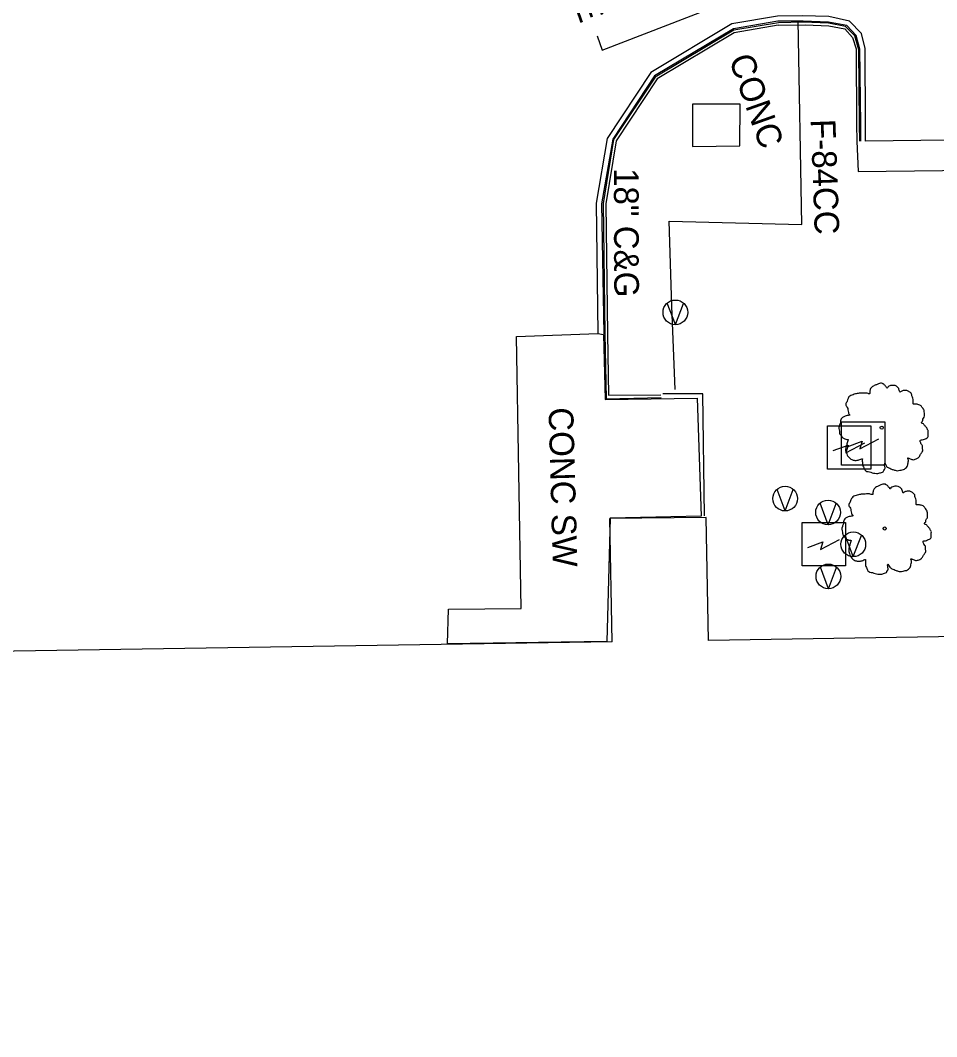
# Model space of a CAD drawing. Extents: x 2004847 to 2009016, y 1134161 to 1140101.
# Drawn here: x 2007099.5 to 2007247.9, y 1137664.4 to 1137829 of the extents above; entities that cross this region are included whole.
import ezdxf

# ---------------------------------------------------------------- set-up
doc = ezdxf.new("R2010")
doc.units = 0
for name, color, linetype in [('RD_EX_Bldg', 7, 'Continuous'), ('RD_EX_BldgApp', 7, 'Continuous'), ('RD_EX_Conc', 7, 'Continuous'), ('RD_EX_Curb', 7, 'Continuous'), ('RD_EX_Fence_ChLk', 7, 'Continuous'), ('RD_EX_Road', 7, 'Continuous'), ('RD_EX_UT', 7, 'Continuous'), ('RD_EX_VEG', 7, 'Continuous'), ('RD_Sketch3', 7, 'Continuous')]:
    doc.layers.add(name, color=color, linetype=linetype)

msp = doc.modelspace()

# ---------------------------------------------------------------- linework, layer by layer
at = {"layer": 'RD_EX_Bldg'}
for p, q in [((2007210.6, 1137748.48), (2007194.98, 1137748.35)), ((2007195.34, 1137728.37), (2007194.98, 1137748.35)), ((2007210.95, 1137728.61), (2007210.6, 1137748.48))]:
    msp.add_line(p, q, dxfattribs=at)
for points in [[(2006371.89, 1137715.52), (2006377.36, 1137405.37), (2007270.04, 1137419.53), (2007268.52, 1137729.51), (2007210.95, 1137728.61)], [(2007195.34, 1137728.37), (2006371.89, 1137715.52)]]:
    msp.add_lwpolyline(points, dxfattribs=at)
at = {"layer": 'RD_EX_BldgApp'}
msp.add_lwpolyline([(2007210.33, 1137748.77), (2007210.03, 1137768.52), (2007203.58, 1137768.52)], dxfattribs=at)
at = {"layer": 'RD_EX_Conc'}
for points in [[(2007291.14, 1137827.33), (2007289.68, 1137823.56), (2007284.85, 1137823.49), (2007285.01, 1137809.97), (2007281.17, 1137809.96), (2007236.36, 1137809.44)], [(2007216.08, 1137815.44), (2007208.34, 1137815.41), (2007208.34, 1137808.6), (2007216.02, 1137808.68), (2007216.08, 1137815.44)], [(2007234.96, 1137809.42), (2007235.17, 1137804.52), (2007262.54, 1137804.84), (2007262.73, 1137799.9), (2007268.13, 1137799.95), (2007268.4, 1137797.65), (2007268.22, 1137795.13), (2007276.22, 1137795.16), (2007276.46, 1137780.75), (2007270.56, 1137779.3), (2007264.43, 1137773.46), (2007262.67, 1137766.49), (2007264.7, 1137759.65), (2007269.92, 1137754.63), (2007277.01, 1137752.81), (2007277.35, 1137725.93), (2007274.42, 1137725.77), (2007274.49, 1137716.92), (2007269.82, 1137716.73)], [(2007193.05, 1137778.3), (2007193.93, 1137778.16), (2007194.23, 1137767.6), (2007209.12, 1137767.8), (2007209.75, 1137748.7), (2007195.05, 1137748.38), (2007194.48, 1137728.41), (2007168.68, 1137728.06), (2007168.86, 1137733.64), (2007180.63, 1137733.74), (2007179.85, 1137777.79), (2007193.05, 1137778.3)]]:
    msp.add_lwpolyline(points, dxfattribs=at)
at = {"layer": 'RD_EX_Curb'}
for points in [[(2007222.18, 1137828.88), (2007215, 1137827.64), (2007202.23, 1137820), (2007195.46, 1137809.75), (2007193.62, 1137799.3), (2007193.98, 1137778.24)], [(2007222.27, 1137828.61), (2007215.06, 1137827.4), (2007202.34, 1137819.8), (2007195.58, 1137809.69), (2007193.87, 1137799.34), (2007194.16, 1137778.23), (2007194.4, 1137767.7), (2007203.3, 1137767.93)], [(2007222.25, 1137828.21), (2007215.11, 1137827), (2007202.63, 1137819.53), (2007196.02, 1137809.52), (2007194.3, 1137799.3), (2007194.57, 1137778.19), (2007194.78, 1137768.3), (2007203.26, 1137768.37)], [(2007235.62, 1137809.44), (2007235.63, 1137812.15), (2007235.44, 1137824.32), (2007234.87, 1137826.53), (2007233.36, 1137828.16), (2007230.41, 1137828.73), (2007226.28, 1137828.88), (2007222.18, 1137828.88)], [(2007222.25, 1137828.21), (2007226.65, 1137828.27), (2007230.46, 1137828.14), (2007233.03, 1137827.62), (2007234.28, 1137826.24), (2007234.85, 1137824.42), (2007234.95, 1137812.16), (2007234.96, 1137809.42)], [(2007235.48, 1137809.42), (2007235.43, 1137812.18), (2007235.28, 1137824.24), (2007234.68, 1137826.48), (2007233.14, 1137828.01), (2007230.41, 1137828.54), (2007226.36, 1137828.72), (2007222.27, 1137828.61)]]:
    msp.add_lwpolyline(points, dxfattribs=at)
at = {"layer": 'RD_EX_Fence_ChLk'}
msp.add_lwpolyline([(2007205.54, 1137769.23), (2007205.04, 1137782.74), (2007204.56, 1137796.47), (2007226.06, 1137795.96), (2007225.46, 1137828.99)], dxfattribs=at)
at = {"layer": 'RD_EX_Road'}
for points in [[(2007222.15, 1137829.7), (2007214.73, 1137828.44), (2007201.59, 1137820.57), (2007194.54, 1137809.87), (2007192.76, 1137799.43), (2007193.05, 1137778.3)], [(2007236.36, 1137809.44), (2007236.38, 1137812.21), (2007236.34, 1137824.47), (2007235.71, 1137826.89), (2007233.77, 1137828.89), (2007230.44, 1137829.63), (2007226.11, 1137829.76), (2007222.15, 1137829.7)]]:
    msp.add_lwpolyline(points, dxfattribs=at)
at = {"layer": 'RD_EX_UT'}
for p, q in [((2007205.59, 1137779.73), (2007204.28, 1137783.21)), ((2007205.59, 1137779.73), (2007206.91, 1137783.17)), ((2007223.37, 1137749.57), (2007222.06, 1137753.05)), ((2007223.37, 1137749.57), (2007224.69, 1137753.01)), ((2007230.32, 1137747.33), (2007229.02, 1137750.81)), ((2007230.32, 1137747.33), (2007231.65, 1137750.77)), ((2007234.41, 1137742.16), (2007233.11, 1137745.65)), ((2007234.41, 1137742.16), (2007235.73, 1137745.61)), ((2007230.37, 1137736.97), (2007229.07, 1137740.45)), ((2007230.37, 1137736.97), (2007231.69, 1137740.42))]:
    msp.add_line(p, q, dxfattribs=at)
for points in [[(2007232.5, 1137756.98), (2007232.5, 1137763.98), (2007239.5, 1137763.98), (2007239.5, 1137756.98)], [(2007230.23, 1137756.33), (2007230.23, 1137763.33), (2007237.23, 1137763.33), (2007237.23, 1137756.33)], [(2007226.14, 1137740.68), (2007226.14, 1137747.68), (2007233.14, 1137747.68), (2007233.14, 1137740.68)]]:
    msp.add_lwpolyline(points, close=True, dxfattribs=at)
for points in [[(2007231.13, 1137759.33), (2007233.55, 1137760.23), (2007233.2, 1137758.98), (2007236.25, 1137760.57)], [(2007233.4, 1137759.97), (2007235.82, 1137760.87), (2007235.47, 1137759.63), (2007238.52, 1137761.22)], [(2007227.04, 1137743.67), (2007229.46, 1137744.57), (2007229.11, 1137743.32), (2007232.16, 1137744.92)]]:
    msp.add_lwpolyline(points, dxfattribs=at)
for centre in [(2007205.59, 1137781.72), (2007223.37, 1137751.56), (2007230.32, 1137749.32), (2007234.41, 1137744.16), (2007230.37, 1137738.96)]:
    msp.add_circle(centre, 2, dxfattribs=at)
at = {"layer": 'RD_EX_VEG'}
for centre, radius in [((2007239.01, 1137763.05), 0.25), ((2007238.99, 1137763.03), 0.0001), ((2007239.5, 1137746.72), 0.25), ((2007239.49, 1137746.71), 0.0001)]:
    msp.add_circle(centre, radius, dxfattribs=at)
for points in [[(2007239.14, 1137770.22), (2007238.84, 1137770.24), (2007238.51, 1137770.14), (2007238.26, 1137770.04), (2007238.04, 1137769.97), (2007237.81, 1137769.87), (2007237.51, 1137769.69), (2007237.29, 1137769.49), (2007237.16, 1137769.24), (2007237.11, 1137769.02), (2007237.06, 1137768.74), (2007237.06, 1137768.57), (2007236.94, 1137768.54), (2007236.79, 1137768.57), (2007236.54, 1137768.64), (2007236.29, 1137768.64), (2007236.04, 1137768.64), (2007235.69, 1137768.62), (2007235.34, 1137768.62), (2007235.06, 1137768.57), (2007234.74, 1137768.52), (2007234.36, 1137768.39), (2007234.01, 1137768.27), (2007233.71, 1137768.02), (2007233.46, 1137767.54), (2007233.34, 1137767.19), (2007233.19, 1137766.94), (2007233.34, 1137766.49), (2007233.51, 1137766.15), (2007233.54, 1137765.95), (2007233.61, 1137765.52), (2007233.71, 1137765.3), (2007233.84, 1137765.1), (2007233.76, 1137765.07), (2007233.39, 1137765.02), (2007233.09, 1137764.92), (2007232.66, 1137764.7), (2007232.44, 1137764.47), (2007232.34, 1137764.15), (2007232.31, 1137763.8), (2007232.22, 1137763.6), (2007232.14, 1137763.32), (2007232.12, 1137763.25), (2007232.07, 1137762.92), (2007232.17, 1137762.47), (2007232.19, 1137762.12), (2007232.31, 1137761.9), (2007232.46, 1137761.72), (2007232.64, 1137761.47), (2007233.04, 1137761.25), (2007233.36, 1137761.15), (2007233.56, 1137761.12), (2007233.39, 1137760.62), (2007233.34, 1137760.27), (2007233.21, 1137759.87), (2007233.21, 1137759.8), (2007233.16, 1137759.32), (2007233.31, 1137759), (2007233.39, 1137758.62), (2007233.56, 1137758.4), (2007233.84, 1137758.1), (2007234.16, 1137757.87), (2007234.66, 1137757.75), (2007235.06, 1137757.77), (2007235.64, 1137757.95), (2007235.89, 1137758.02), (2007235.86, 1137757.85), (2007235.89, 1137757.47), (2007235.89, 1137757.05), (2007236.04, 1137756.72), (2007236.14, 1137756.45), (2007236.29, 1137756.2), (2007236.61, 1137755.97), (2007237.01, 1137755.9), (2007237.44, 1137755.75), (2007237.89, 1137755.67), (2007238.39, 1137755.65), (2007238.99, 1137755.8), (2007239.26, 1137755.92), (2007239.36, 1137756.1), (2007239.56, 1137756.47), (2007239.51, 1137756.7), (2007239.54, 1137757.3), (2007239.64, 1137757.12), (2007239.81, 1137756.77), (2007240.31, 1137756.47), (2007240.71, 1137756.3), (2007241.19, 1137756.15), (2007241.49, 1137756.07), (2007241.96, 1137756.15), (2007242.34, 1137756.22), (2007242.71, 1137756.35), (2007243.01, 1137756.62), (2007243.19, 1137756.9), (2007243.24, 1137757.17), (2007243.31, 1137757.55), (2007243.36, 1137757.72)], [(2007243.36, 1137757.72), (2007243.29, 1137757.9), (2007243.24, 1137758.15), (2007243.31, 1137758.12), (2007243.49, 1137758.07), (2007243.76, 1137757.95), (2007243.98, 1137757.87), (2007244.31, 1137757.9), (2007244.58, 1137758), (2007245.03, 1137758.27), (2007245.31, 1137758.75), (2007245.58, 1137759.15), (2007245.66, 1137759.47), (2007245.61, 1137759.7), (2007245.58, 1137760.2), (2007245.38, 1137760.45), (2007245.33, 1137760.57), (2007245.23, 1137760.97), (2007245.31, 1137761.02), (2007245.58, 1137761.07), (2007245.96, 1137761.2), (2007246.23, 1137761.32), (2007246.46, 1137761.5), (2007246.53, 1137761.72), (2007246.51, 1137762.12), (2007246.56, 1137762.52), (2007246.48, 1137762.67), (2007246.38, 1137762.82), (2007246.31, 1137763.02), (2007246.16, 1137763.17), (2007246.06, 1137763.32), (2007245.96, 1137763.42), (2007245.83, 1137763.57), (2007245.66, 1137763.7), (2007245.51, 1137763.75), (2007245.46, 1137763.9), (2007245.61, 1137764.1), (2007245.66, 1137764.2), (2007245.68, 1137764.42), (2007245.91, 1137764.77), (2007245.96, 1137765.17), (2007245.91, 1137765.6), (2007245.86, 1137765.87), (2007245.71, 1137766.15), (2007245.51, 1137766.39), (2007245.38, 1137766.57), (2007245.21, 1137766.69), (2007244.88, 1137766.82), (2007244.63, 1137766.87), (2007244.28, 1137766.87), (2007244.08, 1137766.92), (2007244.11, 1137766.97), (2007244.11, 1137767.12), (2007244.11, 1137767.39), (2007244.03, 1137767.84), (2007243.88, 1137768.34), (2007243.88, 1137768.37), (2007243.78, 1137768.62), (2007243.56, 1137768.82), (2007243.39, 1137768.92), (2007243.19, 1137769.04), (2007242.94, 1137769.07), (2007242.64, 1137769.07), (2007242.36, 1137769.02), (2007242.16, 1137768.92), (2007241.99, 1137768.79), (2007241.91, 1137768.94), (2007241.81, 1137769.24), (2007241.76, 1137769.39), (2007241.61, 1137769.57), (2007241.39, 1137769.77), (2007240.94, 1137769.89), (2007240.31, 1137769.82), (2007240.01, 1137769.62), (2007239.86, 1137769.44), (2007239.81, 1137769.57), (2007239.61, 1137769.77), (2007239.51, 1137769.94), (2007239.34, 1137770.07), (2007239.19, 1137770.17), (2007239.09, 1137770.22)], [(2007239.63, 1137753.89), (2007239.33, 1137753.92), (2007239.01, 1137753.82), (2007238.76, 1137753.72), (2007238.53, 1137753.64), (2007238.31, 1137753.54), (2007238.01, 1137753.37), (2007237.78, 1137753.17), (2007237.66, 1137752.92), (2007237.61, 1137752.69), (2007237.56, 1137752.42), (2007237.56, 1137752.24), (2007237.43, 1137752.22), (2007237.28, 1137752.24), (2007237.03, 1137752.32), (2007236.78, 1137752.32), (2007236.53, 1137752.32), (2007236.18, 1137752.29), (2007235.83, 1137752.29), (2007235.56, 1137752.24), (2007235.23, 1137752.19), (2007234.86, 1137752.07), (2007234.51, 1137751.94), (2007234.21, 1137751.69), (2007233.96, 1137751.22), (2007233.83, 1137750.87), (2007233.68, 1137750.62), (2007233.83, 1137750.17), (2007234.01, 1137749.82), (2007234.03, 1137749.62), (2007234.11, 1137749.19), (2007234.21, 1137748.97), (2007234.33, 1137748.77), (2007234.26, 1137748.74), (2007233.88, 1137748.69), (2007233.58, 1137748.59), (2007233.16, 1137748.37), (2007232.93, 1137748.14), (2007232.83, 1137747.82), (2007232.81, 1137747.47), (2007232.71, 1137747.27), (2007232.64, 1137746.99), (2007232.61, 1137746.92), (2007232.56, 1137746.59), (2007232.66, 1137746.14), (2007232.69, 1137745.79), (2007232.81, 1137745.57), (2007232.96, 1137745.4), (2007233.13, 1137745.15), (2007233.53, 1137744.92), (2007233.86, 1137744.82), (2007234.06, 1137744.8), (2007233.88, 1137744.3), (2007233.83, 1137743.95), (2007233.71, 1137743.55), (2007233.71, 1137743.47), (2007233.66, 1137743), (2007233.81, 1137742.67), (2007233.88, 1137742.3), (2007234.06, 1137742.07), (2007234.33, 1137741.77), (2007234.66, 1137741.55), (2007235.16, 1137741.42), (2007235.56, 1137741.45), (2007236.13, 1137741.62), (2007236.38, 1137741.7), (2007236.36, 1137741.52), (2007236.38, 1137741.15), (2007236.38, 1137740.72), (2007236.53, 1137740.4), (2007236.63, 1137740.12), (2007236.78, 1137739.87), (2007237.11, 1137739.65), (2007237.51, 1137739.57), (2007237.93, 1137739.42), (2007238.38, 1137739.35), (2007238.88, 1137739.32), (2007239.48, 1137739.47), (2007239.76, 1137739.6), (2007239.86, 1137739.77), (2007240.06, 1137740.15), (2007240.01, 1137740.37), (2007240.03, 1137740.97), (2007240.13, 1137740.8), (2007240.31, 1137740.45), (2007240.81, 1137740.15), (2007241.21, 1137739.97), (2007241.68, 1137739.82), (2007241.98, 1137739.75), (2007242.46, 1137739.82), (2007242.83, 1137739.9), (2007243.21, 1137740.02), (2007243.51, 1137740.3), (2007243.68, 1137740.57), (2007243.73, 1137740.85), (2007243.81, 1137741.22), (2007243.86, 1137741.4)], [(2007243.86, 1137741.4), (2007243.78, 1137741.57), (2007243.73, 1137741.82), (2007243.81, 1137741.8), (2007243.98, 1137741.75), (2007244.25, 1137741.62), (2007244.48, 1137741.55), (2007244.8, 1137741.57), (2007245.08, 1137741.67), (2007245.53, 1137741.95), (2007245.8, 1137742.42), (2007246.08, 1137742.82), (2007246.15, 1137743.15), (2007246.1, 1137743.37), (2007246.08, 1137743.87), (2007245.88, 1137744.12), (2007245.83, 1137744.25), (2007245.73, 1137744.65), (2007245.8, 1137744.7), (2007246.08, 1137744.75), (2007246.45, 1137744.87), (2007246.73, 1137745), (2007246.95, 1137745.17), (2007247.03, 1137745.4), (2007247, 1137745.79), (2007247.05, 1137746.19), (2007246.98, 1137746.34), (2007246.88, 1137746.49), (2007246.8, 1137746.69), (2007246.65, 1137746.84), (2007246.55, 1137746.99), (2007246.45, 1137747.09), (2007246.33, 1137747.24), (2007246.15, 1137747.37), (2007246, 1137747.42), (2007245.95, 1137747.57), (2007246.1, 1137747.77), (2007246.15, 1137747.87), (2007246.18, 1137748.09), (2007246.4, 1137748.44), (2007246.45, 1137748.84), (2007246.4, 1137749.27), (2007246.35, 1137749.54), (2007246.2, 1137749.82), (2007246, 1137750.07), (2007245.88, 1137750.24), (2007245.7, 1137750.37), (2007245.38, 1137750.49), (2007245.13, 1137750.54), (2007244.78, 1137750.54), (2007244.58, 1137750.59), (2007244.6, 1137750.64), (2007244.6, 1137750.79), (2007244.6, 1137751.07), (2007244.53, 1137751.52), (2007244.38, 1137752.02), (2007244.38, 1137752.04), (2007244.28, 1137752.29), (2007244.06, 1137752.49), (2007243.88, 1137752.59), (2007243.68, 1137752.72), (2007243.43, 1137752.74), (2007243.13, 1137752.74), (2007242.86, 1137752.69), (2007242.66, 1137752.59), (2007242.48, 1137752.47), (2007242.41, 1137752.62), (2007242.31, 1137752.92), (2007242.26, 1137753.07), (2007242.11, 1137753.24), (2007241.88, 1137753.44), (2007241.43, 1137753.57), (2007240.81, 1137753.49), (2007240.51, 1137753.29), (2007240.36, 1137753.12), (2007240.31, 1137753.24), (2007240.11, 1137753.44), (2007240.01, 1137753.62), (2007239.83, 1137753.74), (2007239.68, 1137753.84), (2007239.58, 1137753.89)]]:
    msp.add_spline(points, degree=3, dxfattribs=at)
at = {"layer": 'RD_Sketch3'}
msp.add_lwpolyline([(2007192.91, 1137826.5), (2007193.73, 1137824.17), (2007224.92, 1137836.25)], dxfattribs=at)

# ---------------------------------------------------------------- texts
for s, rotation, p in [('84CC GATE', 289.4494, (2007180.39, 1137856.41)), ('CONC', 289.4494, (2007214.21, 1137822.76)), ('F-84CC', 272.0612, (2007227.5, 1137812.96)), ('18" C&G', 270.1683, (2007195.63, 1137805.08)), ('CONC SW', 271.5449, (2007185.04, 1137766.29))]:
    msp.add_text(s, height=4, rotation=rotation, dxfattribs=at).set_placement(p)

doc.saveas('drawing.dxf')
